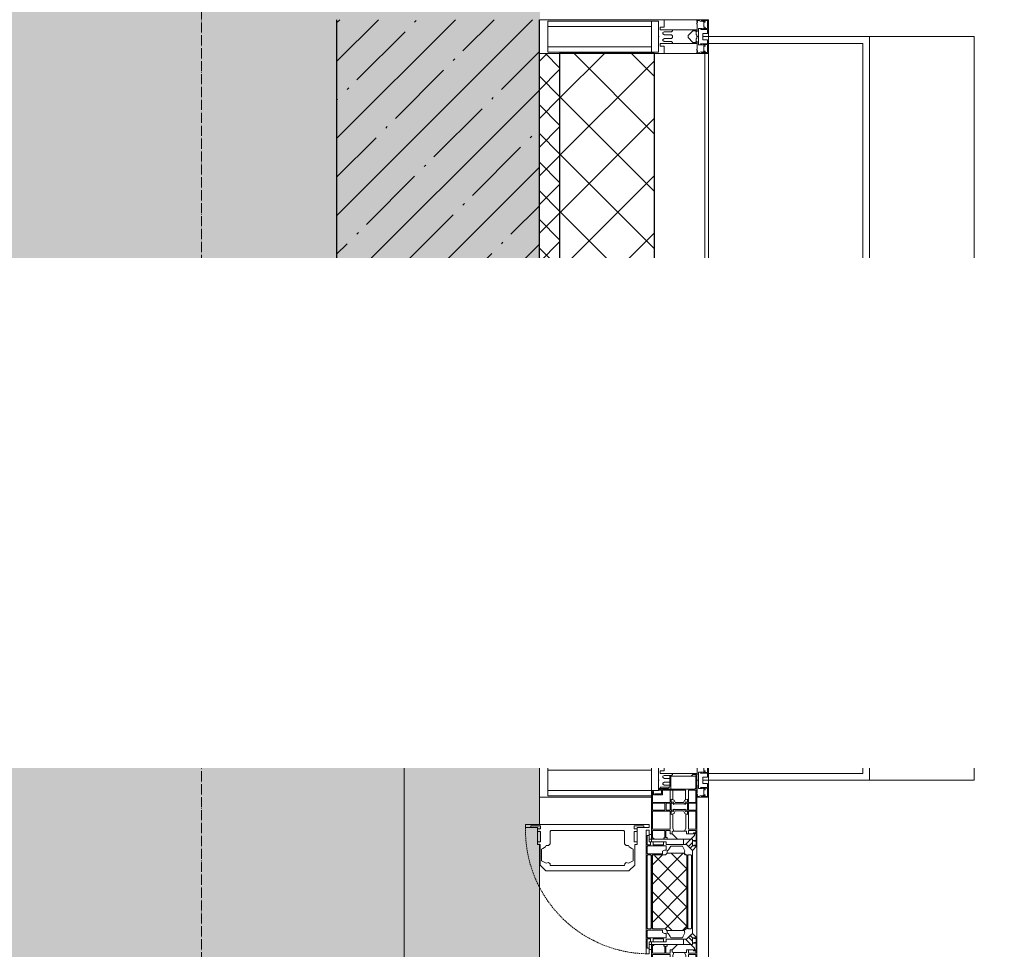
# Model space of a CAD drawing. Header units: millimetres. Extents: x -542966 to 178656, y -69521 to 267189.
# Tile 308 of 388: x -155572 to -154115, y 242861 to 244236. Entities that reach past the tile are written whole.
import ezdxf
from ezdxf import colors
from ezdxf.entities.mleader import LeaderData, LeaderLine
from ezdxf.math import Vec2, Vec3

# ---------------------------------------------------------------- set-up
doc = ezdxf.new("R2010")
doc.units = ezdxf.units.MM
for name, pattern in [('-D1-02х01', [3, 2, -1]), ('-D1d1-15x02', [19, 15, -2, 0, -2]), ('DASHDOT', [25.4, 12.7, -6.35, 0, -6.35])]:
    doc.linetypes.add(name, pattern=pattern)
for name, color, linetype, lineweight in [('_0', 7, 'Continuous', 13), ('A-COLS', 7, 'Continuous', 5), ('A-DETL-GENF', 7, 'Continuous', 5), ('A-GLAZ', 7, 'Continuous', 5), ('A-GLAZ-CURT', 8, 'Continuous', 5), ('A-GLAZ-CWMG', 8, 'Continuous', 5), ('A-WALL', 7, 'Continuous', 5), ('A-WALL-FNSH', 8, 'Continuous', 5), ('dim_razv', 93, 'DASHDOT', 9), ('I-WALL', 7, 'Continuous', 5), ('S-COLS', 7, 'Continuous', 5), ('S-GRID', 7, 'Continuous', 5)]:
    doc.layers.add(name, color=color, linetype=linetype, lineweight=lineweight)
doc.styles.add('In tre', font='isocpeur.ttf', dxfattribs={"width": 0.8, "oblique": 10})

# ---------------------------------------------------------------- blocks, each defined once
blk = doc.blocks.new('Rectangular Mullion - 50Wx250H-V1-50_AS_M_L19')
at = {"layer": 'A-DETL-GENF'}
for p, q in [((-25, 65.2), (-25, 250)), ((-25, 250), (0, 250)), ((25, 250), (0, 250)), ((25, 65.2), (25, 250)), ((-23, 237.3), (0, 237.3)), ((-23, 237.3), (-23, 73.6)), ((-14.9, 84), (-14.9, 237.3)), ((23, 237.3), (0, 237.3)), ((14.9, 84), (14.9, 237.3)), ((23, 237.3), (23, 73.6)), ((0, 84), (-23, 84)), ((-0.5, 73.6), (-23, 73.6)), ((0, 84), (23, 84)), ((0.5, 73.6), (23, 73.6)), ((-14, 65.2), (-25, 65.2)), ((-14, 71.3), (-14, 65.2)), ((-10, 71.3), (-14, 71.3)), ((-10, 53), (-10, 71.3)), ((-7, 65.2), (-5.9, 67.3)), ((-7, 65.2), (-7, 54.7)), ((-4.1, 67.3), (-5.9, 67.3)), ((-4.1, 67.3), (-2.9, 65.1)), ((-2.9, 65.1), (-2.9, 54.6)), ((4.1, 67.3), (2.9, 65.1)), ((2.9, 65.1), (2.9, 54.6)), ((4.1, 67.3), (5.9, 67.3)), ((7, 65.2), (5.9, 67.3)), ((7, 65.2), (7, 54.7)), ((10, 71.3), (14, 71.3)), ((10, 53), (10, 71.3)), ((14, 71.3), (14, 65.2)), ((14, 65.2), (25, 65.2)), ((-8.7, 53), (-10, 53)), ((-10, 53), (-10, 17)), ((-8.7, 53), (-7, 54.7)), ((-1.3, 53), (-2.9, 54.6)), ((0, 53), (-1.3, 53)), ((0, 53), (1.3, 53)), ((1.3, 53), (2.9, 54.6)), ((8.7, 53), (7, 54.7)), ((8.7, 53), (10, 53)), ((10, 53), (10, 17)), ((-8.5, 23), (-1.5, 30)), ((-1.5, 30), (0, 30)), ((1.5, 30), (0, 30)), ((8.5, 23), (1.5, 30)), ((-23.8, 14.6), (-25, 14.2)), ((-22.3, 17), (-23.8, 17)), ((-23.8, 17), (-23.8, 14.6)), ((-22.5, 10.6), (-23.8, 14.6)), ((-22.3, 17), (-22.3, 16)), ((-22.3, 16), (-21.3, 16)), ((-19, 17.6), (-21.3, 16)), ((-18.4, 16.6), (-19, 17.6)), ((-7.4, 16.6), (-18.4, 16.6)), ((-12.2, 9), (-12.2, 14.8)), ((-12.2, 14.8), (0, 14.8)), ((-10, 17), (-7.5, 17)), ((-8.5, 18.5), (-8.5, 23)), ((-7.5, 18.5), (-8.5, 18.5)), ((-7.5, 17), (-7.5, 18.5)), ((-7.4, 18), (-7.4, 16.6)), ((-2.6, 18), (-7.4, 18)), ((-2.6, 18), (-2.6, 16.8)), ((-2.6, 16.8), (0, 16.8)), ((2.6, 16.8), (0, 16.8)), ((0, 14.8), (0, 16.8)), ((0, 14.8), (0, 16.8)), ((12.2, 14.8), (0, 14.8)), ((2.6, 18), (2.6, 16.8)), ((2.6, 18), (7.4, 18)), ((7.4, 18), (7.4, 16.6)), ((7.4, 16.6), (18.4, 16.6)), ((7.5, 18.5), (8.5, 18.5)), ((7.5, 17), (7.5, 18.5)), ((10, 17), (7.5, 17)), ((8.5, 18.5), (8.5, 23)), ((12.2, 9), (12.2, 14.8)), ((18.4, 16.6), (19, 17.6)), ((19, 17.6), (21.3, 16)), ((22.3, 16), (21.3, 16)), ((22.3, 17), (22.3, 16)), ((22.3, 17), (23.8, 17)), ((22.5, 10.6), (23.8, 14.6)), ((23.8, 17), (23.8, 14.6)), ((23.8, 14.6), (25, 14.2)), ((-25, 0), (-25, 14.2)), ((-22.5, 10.6), (-23.7, 9.9)), ((-23.7, 1.3), (-23.7, 9.9)), ((-23.7, 1.3), (-11.8, 1.3)), ((-23.2, 10.2), (-22.5, 8)), ((-22.5, 8), (-22.5, 4.5)), ((-21.3, 4.5), (-22.5, 4.5)), ((-21.3, 4.5), (-21.3, 6.5)), ((-21.3, 6.5), (-14.2, 6.5)), ((-14.2, 6.5), (-14.2, 4.5)), ((-13.2, 4.5), (-14.2, 4.5)), ((-13.2, 4.5), (-12.2, 7.2)), ((-12.7, 7.6), (-11.3, 11.4)), ((-12.7, 7.6), (-11.8, 6.9)), ((-11.8, 1.3), (-11.8, 6.9)), ((-10.5, 11.2), (-11.3, 11.4)), ((-10.5, 1.5), (-10.5, 11.2)), ((-4.8, 1.5), (-10.5, 1.5)), ((0, 8), (-4.8, 8)), ((-4.8, 1.5), (-4.8, 8)), ((0, 0), (0, 8)), ((0, 8), (4.8, 8)), ((0, 0), (0, 8)), ((4.8, 1.5), (4.8, 8)), ((4.8, 1.5), (10.5, 1.5)), ((10.5, 11.2), (11.3, 11.4)), ((10.5, 1.5), (10.5, 11.2)), ((12.7, 7.6), (11.3, 11.4)), ((12.7, 7.6), (11.8, 6.9)), ((11.8, 1.3), (11.8, 6.9)), ((23.7, 1.3), (11.8, 1.3)), ((13.2, 4.5), (12.2, 7.2)), ((13.2, 4.5), (14.2, 4.5)), ((21.3, 6.5), (14.2, 6.5)), ((14.2, 6.5), (14.2, 4.5)), ((21.3, 4.5), (21.3, 6.5)), ((21.3, 4.5), (22.5, 4.5)), ((22.5, 10.6), (23.7, 9.9)), ((23.2, 10.2), (22.5, 8)), ((22.5, 8), (22.5, 4.5)), ((23.7, 1.3), (23.7, 9.9)), ((25, 0), (25, 14.2)), ((-25, 0), (0, 0)), ((25, 0), (0, 0))]:
    blk.add_line(p, q, dxfattribs=at)
for centre, start, end in [((-0.5, 73.1), 360, 90), ((0.5, 73.1), 90, 180)]:
    blk.add_arc(centre, 0.5, start, end, dxfattribs=at)
blk = doc.blocks.new('Rectangular Mullion - R_StandardFrame_50Wx250H-4753764-50_AS_M_L19')
at = {"layer": 'A-GLAZ-CWMG', "lineweight": 9}
for p, q in [((-25, -250), (-25, 0)), ((-25, 0), (25, 0)), ((25, 0), (25, -250)), ((25, -250), (-25, -250))]:
    blk.add_line(p, q, dxfattribs=at)
blk = doc.blocks.new('Rectangular Mullion - 50Wx250H-2623690-50_AS_M_L19')
at = {"layer": 'A-DETL-GENF'}
for p, q in [((-25, 84), (-25, 250)), ((-25, 250), (0, 250)), ((25, 250), (0, 250)), ((25, 65.2), (25, 250)), ((-23, 237.3), (0, 237.3)), ((-23, 237.3), (-23, 84)), ((-14.9, 84), (-14.9, 237.3)), ((23, 237.3), (0, 237.3)), ((14.9, 84), (14.9, 237.3)), ((23, 237.3), (23, 73.6)), ((0, 84), (-15, 84)), ((-0.5, 73.6), (-15, 73.6)), ((0, 84), (23, 84)), ((0.5, 73.6), (23, 73.6)), ((-10, 71.3), (-12, 71.3)), ((-10, 57.4), (-10, 71.3)), ((-7, 65.2), (-5.9, 67.3)), ((-7, 65.2), (-7, 57)), ((-4.1, 67.3), (-5.9, 67.3)), ((-4.1, 67.3), (-2.9, 65.1)), ((-2.9, 65.1), (-2.9, 57)), ((4.1, 67.3), (2.9, 65.1)), ((2.9, 65.1), (2.9, 57)), ((4.1, 67.3), (5.9, 67.3)), ((7, 65.2), (5.9, 67.3)), ((7, 65.2), (7, 54.7)), ((10, 71.3), (14, 71.3)), ((10, 53), (10, 71.3)), ((14, 71.3), (14, 65.2)), ((14, 65.2), (25, 65.2)), ((8.7, 53), (7, 54.7)), ((8.7, 53), (10, 53)), ((10, 53), (10, 17)), ((-23.8, 14.6), (-25, 14.2)), ((-23.8, 17), (-23.8, 14.6)), ((-22.5, 10.6), (-23.8, 14.6)), ((-22.3, 17), (-22.3, 16)), ((-22.3, 16), (-21.3, 16)), ((-19.9, 17), (-21.3, 16)), ((-7.4, 16.6), (-18.4, 16.6)), ((-12.2, 9), (-12.2, 14.8)), ((-12.2, 14.8), (0, 14.8)), ((-2.6, 16.8), (0, 16.8)), ((2.6, 16.8), (0, 16.8)), ((0, 14.8), (0, 16.8)), ((0, 14.8), (0, 16.8)), ((12.2, 14.8), (0, 14.8)), ((8.5, 23), (6, 25.5)), ((6, 18), (7.4, 18)), ((7.4, 18), (7.4, 16.6)), ((7.4, 16.6), (18.4, 16.6)), ((7.5, 18.5), (8.5, 18.5)), ((7.5, 17), (7.5, 18.5)), ((10, 17), (7.5, 17)), ((8.5, 18.5), (8.5, 23)), ((12.2, 9), (12.2, 14.8)), ((18.4, 16.6), (19, 17.6)), ((19, 17.6), (21.3, 16)), ((22.3, 16), (21.3, 16)), ((22.3, 17), (22.3, 16)), ((22.3, 17), (23.8, 17)), ((22.5, 10.6), (23.8, 14.6)), ((23.8, 17), (23.8, 14.6)), ((23.8, 14.6), (25, 14.2)), ((-25, 0), (-25, 14.2)), ((-22.5, 10.6), (-23.7, 9.9)), ((-23.7, 1.3), (-23.7, 9.9)), ((-23.7, 1.3), (-11.8, 1.3)), ((-23.2, 10.2), (-22.5, 8)), ((-22.5, 8), (-22.5, 4.5)), ((-21.3, 4.5), (-22.5, 4.5)), ((-21.3, 4.5), (-21.3, 6.5)), ((-21.3, 6.5), (-14.2, 6.5)), ((-14.2, 6.5), (-14.2, 4.5)), ((-13.2, 4.5), (-14.2, 4.5)), ((-13.2, 4.5), (-12.2, 7.2)), ((-12.7, 7.6), (-11.3, 11.4)), ((-12.7, 7.6), (-11.8, 6.9)), ((-11.8, 1.3), (-11.8, 6.9)), ((-10.5, 11.2), (-11.3, 11.4)), ((-10.5, 1.5), (-10.5, 11.2)), ((-4.8, 1.5), (-10.5, 1.5)), ((0, 8), (-4.8, 8)), ((-4.8, 1.5), (-4.8, 8)), ((0, 0), (0, 8)), ((0, 8), (4.8, 8)), ((0, 0), (0, 8)), ((4.8, 1.5), (4.8, 8)), ((4.8, 1.5), (10.5, 1.5)), ((10.5, 11.2), (11.3, 11.4)), ((10.5, 1.5), (10.5, 11.2)), ((12.7, 7.6), (11.3, 11.4)), ((12.7, 7.6), (11.8, 6.9)), ((11.8, 1.3), (11.8, 6.9)), ((23.7, 1.3), (11.8, 1.3)), ((13.2, 4.5), (12.2, 7.2)), ((13.2, 4.5), (14.2, 4.5)), ((21.3, 6.5), (14.2, 6.5)), ((14.2, 6.5), (14.2, 4.5)), ((21.3, 4.5), (21.3, 6.5)), ((21.3, 4.5), (22.5, 4.5)), ((22.5, 10.6), (23.7, 9.9)), ((23.2, 10.2), (22.5, 8)), ((22.5, 8), (22.5, 4.5)), ((23.7, 1.3), (23.7, 9.9)), ((25, 0), (25, 14.2)), ((-25, 0), (0, 0)), ((25, 0), (0, 0))]:
    blk.add_line(p, q, dxfattribs=at)
for centre, start, end in [((-0.5, 73.1), 360, 90), ((0.5, 73.1), 90, 180)]:
    blk.add_arc(centre, 0.5, start, end, dxfattribs=at)
blk = doc.blocks.new('Rectangular Mullion - R_StandardFrame_50Wx250H-4753154-50_AS_M_L19')
at = {"layer": 'A-GLAZ-CWMG', "lineweight": 9}
for p, q in [((-25, -17), (-25, 0)), ((-25, 0), (25, 0)), ((25, 0), (25, -250)), ((-25, -250), (-25, -84)), ((25, -250), (-25, -250))]:
    blk.add_line(p, q, dxfattribs=at)
blk = doc.blocks.new('A_PAN_Створка - 383мм-V6-50_AS_M_L19')
at = {"layer": 'A-GLAZ-CURT'}
h = blk.add_hatch(dxfattribs=at)
h.set_pattern_fill('FP_11', color=256, style=0, pattern_type=2)
h.set_pattern_definition([(315, (-17560, 37700), (14.142136, 14.142136), []), (45, (-17560, 37700), (-14.142136, 14.142136), [])])
h.paths.add_polyline_path([(-57.2, 60.8), (-57.2, 36.4), (-54.9, 34.1), (-54.5, 31.8), (54.5, 31.8), (54.9, 34.1), (57.2, 36.4), (57.2, 60.8), (54.6, 63.4), (53.6, 82.7), (-54.6, 81.8), (-54.6, 63.4)])
at = {"layer": 'A-DETL-GENF', "color": 9, "true_color": 0xc8c8c8}
for p, q in [((95.1, 270.5), (95.1, 252.9)), ((99.6, 270.5), (95.1, 270.5)), ((97.9, 262.4), (95.1, 262.4)), ((97.9, 262.4), (97.9, 248.4)), ((99.6, 270.5), (99.6, 87.5)), ((39.7, 249), (31.1, 240.4)), ((70.1, 249), (39.7, 249)), ((70.1, 252.9), (70.1, 249)), ((95.1, 252.9), (70.1, 252.9)), ((74.1, 248.4), (74.1, 252.9)), ((89.1, 248.4), (74.1, 248.4)), ((89.1, 252.9), (89.1, 248.4)), ((93.1, 248.4), (93.1, 252.9)), ((97.9, 248.4), (93.1, 248.4)), ((31.1, 117.6), (31.1, 240.4)), ((41.4, 234.2), (39.1, 233.8)), ((39.1, 179), (39.1, 233.8)), ((41.4, 234.2), (43.5, 236.3)), ((45, 244.7), (42.3, 239.8)), ((42.3, 239.8), (43.5, 236.3)), ((45.9, 246.8), (45, 244.7)), ((63.3, 246.8), (45.9, 246.8)), ((64.1, 245), (63.3, 246.8)), ((64.1, 245), (66.7, 241)), ((66.7, 241), (68.6, 239.7)), ((68.6, 239.7), (68.6, 236.4)), ((68.6, 236.4), (71.1, 233.9)), ((71.1, 233.9), (89.5, 233.9)), ((89.5, 233.9), (90.6, 232.8)), ((90.6, 125.2), (90.6, 232.8)), ((39.1, 179), (39.1, 124.2)), ((39.7, 109), (31.1, 117.6)), ((41.4, 123.8), (39.1, 124.2)), ((41.4, 123.8), (43.5, 121.7)), ((42.3, 118.2), (43.5, 121.7)), ((45, 113.3), (42.3, 118.2)), ((64.1, 113), (66.7, 117)), ((66.7, 117), (68.6, 118.3)), ((68.6, 121.6), (71.1, 124.1)), ((68.6, 118.3), (68.6, 121.6)), ((71.1, 124.1), (89.5, 124.1)), ((89.5, 124.1), (90.6, 125.2)), ((70.1, 109), (39.7, 109)), ((45.9, 111.2), (45, 113.3)), ((63.3, 111.2), (45.9, 111.2)), ((64.1, 113), (63.3, 111.2)), ((70.1, 105.1), (70.1, 109)), ((95.1, 105.1), (70.1, 105.1)), ((74.1, 109.6), (74.1, 105.1)), ((89.1, 109.6), (74.1, 109.6)), ((89.1, 105.1), (89.1, 109.6)), ((93.1, 109.6), (93.1, 105.1)), ((97.9, 109.6), (93.1, 109.6)), ((95.1, 87.5), (95.1, 105.1)), ((97.9, 95.6), (97.9, 109.6)), ((97.9, 95.6), (95.1, 95.6)), ((99.6, 87.5), (95.1, 87.5))]:
    blk.add_line(p, q, dxfattribs=at)
at = {"layer": 'A-DETL-GENF'}
for p, q in [((-91.5, 92), (-91.5, 87.5)), ((-91.5, 92), (91.5, 92)), ((-91.5, 87.5), (-73.9, 87.5)), ((-83.4, 90.3), (-69.4, 90.3)), ((-83.4, 90.3), (-83.4, 87.5)), ((-73.9, 87.5), (-73.9, 62.5)), ((-69.4, 90.3), (-69.4, 85.5)), ((-67.9, 89.3), (-66.9, 90.3)), ((-67.9, 62.5), (-67.9, 89.3)), ((-66.9, 90.3), (-57.4, 90.3)), ((-57.4, 90.3), (-56.4, 89.4)), ((-56.4, 89.4), (-56.4, 67.7)), ((-53.9, 90.3), (-54.9, 89.3)), ((-54.9, 89.3), (-54.9, 85.6)), ((53.9, 90.3), (-53.9, 90.3)), ((53.9, 90.3), (54.9, 89.3)), ((54.9, 89.3), (54.9, 85.6)), ((57.4, 90.3), (56.4, 89.4)), ((56.4, 89.4), (56.4, 67.7)), ((66.9, 90.3), (57.4, 90.3)), ((67.9, 89.3), (66.9, 90.3)), ((67.9, 62.5), (67.9, 89.3)), ((69.4, 90.3), (69.4, 85.5)), ((83.4, 90.3), (69.4, 90.3)), ((91.5, 87.5), (73.9, 87.5)), ((73.9, 87.5), (73.9, 62.5)), ((83.4, 90.3), (83.4, 87.5)), ((91.5, 92), (91.5, 87.5)), ((-69.4, 85.5), (-73.9, 85.5)), ((-73.9, 81.5), (-69.4, 81.5)), ((-69.4, 81.5), (-69.4, 66.5)), ((-54.9, 85.6), (-53.9, 84.6)), ((-54.9, 81.9), (-53.8, 83)), ((-54.9, 63.5), (-54.9, 81.9)), ((-53.6, 82.7), (-54.6, 81.8)), ((-54.6, 81.8), (-54.6, 63.4)), ((-53.9, 84.6), (53.9, 84.6)), ((53.8, 83), (-53.8, 83)), ((53.6, 82.7), (-53.6, 82.7)), ((54.6, 81.8), (53.6, 82.7)), ((54.9, 81.9), (53.8, 83)), ((54.9, 85.6), (53.9, 84.6)), ((54.6, 63.4), (54.6, 81.8)), ((54.9, 63.5), (54.9, 81.9)), ((69.4, 85.5), (73.9, 85.5)), ((69.4, 81.5), (69.4, 66.5)), ((73.9, 81.5), (69.4, 81.5)), ((-69.4, 66.5), (-73.9, 66.5)), ((-73.9, 62.5), (-70, 62.5)), ((-70, 62.5), (-70, 32.1)), ((-61.7, 62.5), (-67.9, 62.5)), ((-66, 56.5), (-62, 59.1)), ((-62, 59.1), (-60.7, 61)), ((-60.1, 67.7), (-61.7, 64.9)), ((-61.7, 64.9), (-61.7, 62.5)), ((-60.7, 61), (-57.4, 61)), ((-56.4, 67.7), (-60.1, 67.7)), ((-57.4, 61), (-54.9, 63.5)), ((-54.6, 63.4), (-57.2, 60.8)), ((-57.2, 60.8), (-57.2, 36.4)), ((57.2, 60.8), (54.6, 63.4)), ((57.4, 61), (54.9, 63.5)), ((56.4, 67.7), (60.1, 67.7)), ((57.2, 36.4), (57.2, 60.8)), ((60.7, 61), (57.4, 61)), ((60.1, 67.7), (61.7, 64.9)), ((62, 59.1), (60.7, 61)), ((61.7, 64.9), (61.7, 62.5)), ((61.7, 62.5), (67.9, 62.5)), ((66, 56.5), (62, 59.1)), ((69.4, 66.5), (73.9, 66.5)), ((70, 62.5), (70, 32.1)), ((73.9, 62.5), (70, 62.5)), ((-66, 56.5), (-67.8, 55.7)), ((-67.8, 55.7), (-67.8, 38.3)), ((66, 56.5), (67.8, 55.7)), ((67.8, 55.7), (67.8, 38.3)), ((-70, 32.1), (-61.4, 23.5)), ((-67.8, 38.3), (-65.7, 37.4)), ((-65.7, 37.4), (-60.8, 34.7)), ((-60.8, 34.7), (-57.3, 35.9)), ((-55.2, 33.8), (-57.3, 35.9)), ((-57.2, 36.4), (-54.9, 34.1)), ((-55.2, 33.8), (-54.8, 31.5)), ((-54.9, 34.1), (-54.5, 31.8)), ((-53.9, 30.5), (-54.9, 29.5)), ((-54.9, 29.5), (-54.9, 25.8)), ((0, 31.5), (-54.8, 31.5)), ((-54.5, 31.8), (54.5, 31.8)), ((53.9, 30.5), (-53.9, 30.5)), ((0, 31.5), (54.8, 31.5)), ((53.9, 30.5), (54.9, 29.5)), ((54.5, 31.8), (54.9, 34.1)), ((55.2, 33.8), (54.8, 31.5)), ((54.9, 34.1), (57.2, 36.4)), ((54.9, 29.5), (54.9, 25.8)), ((55.2, 33.8), (57.3, 35.9)), ((60.8, 34.7), (57.3, 35.9)), ((65.7, 37.4), (60.8, 34.7)), ((70, 32.1), (61.4, 23.5)), ((67.8, 38.3), (65.7, 37.4)), ((61.4, 23.5), (-61.4, 23.5)), ((-54.9, 25.8), (-53.9, 24.8)), ((-53.9, 24.8), (53.9, 24.8)), ((54.9, 25.8), (53.9, 24.8))]:
    blk.add_line(p, q, dxfattribs=at)
at = {"layer": 'A-GLAZ'}
for p, q in [((-91.5, 92), (91.5, 92)), ((-91.5, 87.5), (-91.5, 92)), ((-73.9, 87.5), (-91.5, 87.5)), ((-85, 84), (-85, 87.5)), ((-85, 87.5), (-78, 87.5)), ((-78, 87.5), (-78, 84)), ((-73.9, 62.5), (-73.9, 87.5)), ((73.9, 87.5), (73.9, 62.5)), ((91.5, 87.5), (73.9, 87.5)), ((78, 87.5), (78, 84)), ((85, 87.5), (78, 87.5)), ((85, 84), (85, 87.5)), ((91.5, 92), (91.5, 87.5)), ((-153, 73.5), (-150, 73.5)), ((-153, 60), (-153, 73.5)), ((-152, 20), (-152, 73.5)), ((-150.5, 69.5), (-150.5, 73.5)), ((-150, 84), (-78, 84)), ((-150, 73.5), (-150, 84)), ((-148.5, 82.5), (-132.4, 82.5)), ((-148.5, 81), (-148.5, 82.5)), ((-143.5, 81), (-148.5, 81)), ((-145, 69.5), (-145, 79.5)), ((-143.5, 68), (-143.5, 81)), ((-132.4, 56.6), (-132.4, 82.5)), ((-131, 82.5), (-120.8, 82.5)), ((-131, 82.5), (-131, 64.6)), ((-120.8, 82.5), (-120.8, 64.6)), ((-119.3, 82.5), (-92.5, 82.5)), ((-119.3, 56.6), (-119.3, 82.5)), ((-92.5, 56.6), (-92.5, 82.5)), ((-90.8, 82.5), (-79.5, 82.5)), ((-90.8, 64.6), (-90.8, 82.5)), ((-78, 84), (-85, 84)), ((-79.5, 82.5), (-79.5, 80.6)), ((-79.5, 80.6), (-78, 80.6)), ((-78, 84), (-73.9, 84)), ((-78, 84), (-78, 23.5)), ((73.9, 84), (78, 84)), ((78, 84), (85, 84)), ((78, 84), (150, 84)), ((78, 23.5), (78, 84)), ((79.5, 80.6), (78, 80.6)), ((90.8, 82.5), (79.5, 82.5)), ((79.5, 82.5), (79.5, 80.6)), ((90.8, 64.6), (90.8, 82.5)), ((119.3, 82.5), (92.5, 82.5)), ((92.5, 56.6), (92.5, 82.5)), ((119.3, 56.6), (119.3, 82.5)), ((120.8, 82.5), (120.8, 64.6)), ((131, 82.5), (120.8, 82.5)), ((131, 82.5), (131, 64.6)), ((132.4, 56.6), (132.4, 82.5)), ((148.5, 82.5), (132.4, 82.5)), ((143.5, 81), (148.5, 81)), ((143.5, 68), (143.5, 81)), ((145, 69.5), (145, 79.5)), ((148.5, 81), (148.5, 82.5)), ((150, 84), (150, 73.5)), ((150, 73.5), (153, 73.5)), ((150.5, 69.5), (150.5, 73.5)), ((152, 20), (152, 73.5)), ((153, 73.5), (153, 60)), ((-145, 69.5), (-150.5, 69.5)), ((-150.5, 33.6), (-150.5, 68)), ((-150.5, 68), (-143.5, 68)), ((-131, 64.6), (-120.8, 64.6)), ((-131, 56.5), (-131, 62.6)), ((-120.8, 62.6), (-131, 62.6)), ((-120.8, 56.5), (-120.8, 62.6)), ((-80.1, 64.6), (-90.8, 64.6)), ((-90.8, 62.7), (-90.8, 56.6)), ((-80.4, 62.7), (-90.8, 62.7)), ((-80.4, 61.1), (-80.4, 62.7)), ((-78, 61.1), (-80.4, 61.1)), ((-80.1, 66.1), (-80.1, 64.6)), ((-78, 66.1), (-80.1, 66.1)), ((-78, 66.1), (-78, 61.1)), ((-70, 62.5), (-73.9, 62.5)), ((-70, 32.1), (-70, 62.5)), ((70, 62.5), (70, 32.1)), ((73.9, 62.5), (70, 62.5)), ((78, 66.1), (78, 61.1)), ((78, 66.1), (80.1, 66.1)), ((78, 61.1), (80.4, 61.1)), ((80.1, 66.1), (80.1, 64.6)), ((80.1, 64.6), (90.8, 64.6)), ((80.4, 62.7), (90.8, 62.7)), ((80.4, 61.1), (80.4, 62.7)), ((90.8, 62.7), (90.8, 56.6)), ((131, 64.6), (120.8, 64.6)), ((120.8, 56.5), (120.8, 62.6)), ((120.8, 62.6), (131, 62.6)), ((131, 56.5), (131, 62.6)), ((150.5, 68), (143.5, 68)), ((145, 69.5), (150.5, 69.5)), ((150.5, 33.6), (150.5, 68)), ((-171, 57), (-156, 57)), ((-171, 17), (-171, 57)), ((-171, 55.5), (-152, 55.5)), ((-150.5, 56.6), (-132.4, 56.6)), ((-136.4, 52.4), (-150.5, 52.4)), ((-137.2, 54.8), (-135.8, 50.8)), ((-132.5, 54.8), (-137.2, 54.8)), ((-132.1, 49), (-135.8, 50.8)), ((-132.5, 53.8), (-133.4, 52)), ((-133.4, 52), (-130.1, 50.4)), ((-132.5, 53.8), (-132.5, 54.8)), ((-132.1, 49), (-132.1, 36.8)), ((-131, 56.5), (-120.8, 56.5)), ((-131, 55.1), (-131, 52.7)), ((-120.8, 55.1), (-131, 55.1)), ((-129.4, 51.1), (-131, 52.7)), ((-130.1, 50.4), (-129.4, 51.1)), ((-130.1, 35.3), (-130.1, 50.4)), ((-122.4, 51.1), (-120.8, 52.7)), ((-121.7, 50.4), (-122.4, 51.1)), ((-118.4, 52), (-121.7, 50.4)), ((-121.7, 35.3), (-121.7, 50.4)), ((-120.8, 55.1), (-120.8, 52.7)), ((-119.7, 49), (-115.9, 50.8)), ((-119.7, 49), (-119.7, 36.8)), ((-92.5, 56.6), (-119.3, 56.6)), ((-119.3, 54.8), (-114.6, 54.8)), ((-119.3, 53.8), (-119.3, 54.8)), ((-119.3, 53.8), (-118.4, 52)), ((-114.6, 54.8), (-115.9, 50.8)), ((-94.1, 52.5), (-115.3, 52.5)), ((-89.9, 50.9), (-94.1, 52.5)), ((-90.8, 56.6), (-85.9, 56.6)), ((-89.9, 52.2), (-88.6, 53.5)), ((-89.9, 52.2), (-89.9, 50.9)), ((-89.9, 35.1), (-89.9, 50.9)), ((-85.9, 53.5), (-88.6, 53.5)), ((-85.9, 56.6), (-85.9, 53.5)), ((-85.9, 53.5), (-78, 45.6)), ((-78, 45.6), (-78, 36.8)), ((85.9, 53.5), (78, 45.6)), ((78, 45.6), (78, 36.8)), ((85.9, 56.6), (85.9, 53.5)), ((90.8, 56.6), (85.9, 56.6)), ((85.9, 53.5), (88.6, 53.5)), ((89.9, 52.2), (88.6, 53.5)), ((89.9, 50.9), (94.1, 52.5)), ((89.9, 52.2), (89.9, 50.9)), ((89.9, 35.1), (89.9, 50.9)), ((92.5, 56.6), (119.3, 56.6)), ((94.1, 52.5), (115.3, 52.5)), ((114.6, 54.8), (115.9, 50.8)), ((119.3, 54.8), (114.6, 54.8)), ((119.7, 49), (115.9, 50.8)), ((119.3, 53.8), (118.4, 52)), ((118.4, 52), (121.7, 50.4)), ((119.3, 53.8), (119.3, 54.8)), ((119.7, 49), (119.7, 36.8)), ((131, 56.5), (120.8, 56.5)), ((120.8, 55.1), (120.8, 52.7)), ((120.8, 55.1), (131, 55.1)), ((122.4, 51.1), (120.8, 52.7)), ((121.7, 50.4), (122.4, 51.1)), ((121.7, 35.3), (121.7, 50.4)), ((129.4, 51.1), (131, 52.7)), ((130.1, 50.4), (129.4, 51.1)), ((133.4, 52), (130.1, 50.4)), ((130.1, 35.3), (130.1, 50.4)), ((131, 55.1), (131, 52.7)), ((132.1, 49), (135.8, 50.8)), ((132.1, 49), (132.1, 36.8)), ((150.5, 56.6), (132.4, 56.6)), ((132.5, 54.8), (137.2, 54.8)), ((132.5, 53.8), (132.5, 54.8)), ((132.5, 53.8), (133.4, 52)), ((137.2, 54.8), (135.8, 50.8)), ((136.4, 52.4), (150.5, 52.4)), ((171, 55.5), (152, 55.5)), ((156, 57), (171, 57)), ((171, 57), (171, 17)), ((-136.3, 33.6), (-150.5, 33.6)), ((-150.5, 29.4), (-132.4, 29.4)), ((-150.5, 17), (-150.5, 29.4)), ((-137.2, 31), (-135.8, 35)), ((-132.5, 31), (-137.2, 31)), ((-132.1, 36.8), (-135.8, 35)), ((-133.4, 33.7), (-130.1, 35.3)), ((-132.5, 31.9), (-133.4, 33.7)), ((-132.5, 31.9), (-132.5, 31)), ((-132.4, 29.4), (-132.4, 18.6)), ((-129.4, 34.6), (-131, 33)), ((-131, 30.9), (-131, 33)), ((-120.8, 30.9), (-131, 30.9)), ((-131, 29.5), (-120.8, 29.5)), ((-131, 18.2), (-131, 29.5)), ((-130.1, 35.3), (-129.4, 34.6)), ((-121.7, 35.3), (-122.4, 34.6)), ((-122.4, 34.6), (-120.8, 33)), ((-118.4, 33.7), (-121.7, 35.3)), ((-120.8, 30.9), (-120.8, 33)), ((-120.8, 18.2), (-120.8, 29.5)), ((-119.7, 36.8), (-115.9, 35)), ((-119.3, 31.9), (-118.4, 33.7)), ((-119.3, 31.9), (-119.3, 31)), ((-119.3, 31), (-114.6, 31)), ((-92.5, 29.4), (-119.3, 29.4)), ((-119.3, 29.4), (-119.3, 18.6)), ((-114.6, 31), (-115.9, 35)), ((-94.1, 33.5), (-115.4, 33.5)), ((-89.9, 35.1), (-94.1, 33.5)), ((-92.5, 18.6), (-92.5, 29.4)), ((-90.8, 18.5), (-90.8, 29.4)), ((-90.8, 29.4), (-85.9, 29.4)), ((-89.9, 32.5), (-89.9, 35.1)), ((-85.9, 32.5), (-89.9, 32.5)), ((-85.9, 29.4), (-85.9, 32.5)), ((-85.9, 21.9), (-85.9, 29.4)), ((-70, 33.8), (-83.4, 20.4)), ((-78, 36.8), (-70, 36.8)), ((-67.2, 29.3), (-73, 23.5)), ((-70, 36.8), (-70, 33.8)), ((-61.4, 23.5), (-70, 32.1)), ((-64.6, 26.8), (-67.2, 29.3)), ((70, 32.1), (61.4, 23.5)), ((64.6, 26.8), (67.2, 29.3)), ((67.2, 29.3), (73, 23.5)), ((70, 36.8), (70, 33.8)), ((78, 36.8), (70, 36.8)), ((70, 33.8), (83.4, 20.4)), ((85.9, 32.5), (89.9, 32.5)), ((85.9, 29.4), (85.9, 32.5)), ((85.9, 21.9), (85.9, 29.4)), ((90.8, 29.4), (85.9, 29.4)), ((89.9, 35.1), (94.1, 33.5)), ((89.9, 32.5), (89.9, 35.1)), ((90.8, 18.5), (90.8, 29.4)), ((92.5, 18.6), (92.5, 29.4)), ((92.5, 29.4), (119.3, 29.4)), ((94.1, 33.5), (115.4, 33.5)), ((114.6, 31), (115.9, 35)), ((119.3, 31), (114.6, 31)), ((119.7, 36.8), (115.9, 35)), ((118.4, 33.7), (121.7, 35.3)), ((119.3, 31.9), (118.4, 33.7)), ((119.3, 31.9), (119.3, 31)), ((119.3, 29.4), (119.3, 18.6)), ((122.4, 34.6), (120.8, 33)), ((120.8, 30.9), (120.8, 33)), ((120.8, 30.9), (131, 30.9)), ((120.8, 18.2), (120.8, 29.5)), ((131, 29.5), (120.8, 29.5)), ((121.7, 35.3), (122.4, 34.6)), ((130.1, 35.3), (129.4, 34.6)), ((129.4, 34.6), (131, 33)), ((133.4, 33.7), (130.1, 35.3)), ((131, 30.9), (131, 33)), ((131, 18.2), (131, 29.5)), ((132.1, 36.8), (135.8, 35)), ((150.5, 29.4), (132.4, 29.4)), ((132.4, 29.4), (132.4, 18.6)), ((132.5, 31.9), (133.4, 33.7)), ((132.5, 31.9), (132.5, 31)), ((132.5, 31), (137.2, 31)), ((137.2, 31), (135.8, 35)), ((136.3, 33.6), (150.5, 33.6)), ((150.5, 17), (150.5, 29.4)), ((-171, 18.5), (-153.5, 18.5)), ((-67.9, 17), (-171, 17)), ((-153.5, 18.5), (-152, 20)), ((-132.4, 18.6), (-150.5, 18.6)), ((-120.8, 18.2), (-131, 18.2)), ((-119.3, 18.6), (-92.5, 18.6)), ((-87.3, 18.5), (-90.8, 18.5)), ((-87.3, 21.9), (-85.9, 21.9)), ((-87.3, 20.4), (-87.3, 21.9)), ((-87.3, 20.4), (-87.3, 18.5)), ((-84.8, 20.4), (-87.3, 20.4)), ((-85.9, 18.2), (-85.9, 20.4)), ((-75.9, 18.2), (-85.9, 18.2)), ((-83.4, 20.4), (-84.8, 20.4)), ((-78, 23.5), (-67.9, 23.5)), ((-75.9, 23.5), (-73, 23.5)), ((-75.9, 21.5), (-75.9, 23.5)), ((-75.9, 21.5), (-75.9, 18.2)), ((-74.9, 21.5), (-75.9, 21.5)), ((-74.9, 17.9), (-74.9, 21.5)), ((-68.9, 17.9), (-74.9, 17.9)), ((-68.9, 21.5), (-68.9, 17.9)), ((-67.9, 21.5), (-68.9, 21.5)), ((-67.9, 23.5), (-64.6, 26.8)), ((-67.9, 23.5), (-64.6, 26.8)), ((-67.9, 21.5), (-67.9, 23.5)), ((-67.9, 17), (-67.9, 23.5)), ((-61.4, 23.5), (-67.9, 17)), ((67.9, 17), (-67.9, 17)), ((-67.9, 17), (67.9, 17)), ((-64.6, 26.8), (-61.4, 23.5)), ((61.4, 23.5), (-61.4, 23.5)), ((61.4, 23.5), (64.6, 26.8)), ((67.9, 17), (61.4, 23.5)), ((67.9, 23.5), (64.6, 26.8)), ((64.6, 26.8), (67.9, 23.5)), ((67.9, 21.5), (67.9, 23.5)), ((67.9, 23.5), (67.9, 17)), ((67.9, 23.5), (78, 23.5)), ((67.9, 21.5), (68.9, 21.5)), ((171, 17), (67.9, 17)), ((68.9, 21.5), (68.9, 17.9)), ((68.9, 17.9), (74.9, 17.9)), ((75.9, 23.5), (73, 23.5)), ((74.9, 21.5), (75.9, 21.5)), ((74.9, 17.9), (74.9, 21.5)), ((75.9, 21.5), (75.9, 23.5)), ((75.9, 21.5), (75.9, 18.2)), ((75.9, 18.2), (85.9, 18.2)), ((83.4, 20.4), (84.8, 20.4)), ((84.8, 20.4), (87.3, 20.4)), ((87.3, 21.9), (85.9, 21.9)), ((85.9, 18.2), (85.9, 20.4)), ((87.3, 20.4), (87.3, 21.9)), ((87.3, 20.4), (87.3, 18.5)), ((87.3, 18.5), (90.8, 18.5)), ((119.3, 18.6), (92.5, 18.6)), ((120.8, 18.2), (131, 18.2)), ((132.4, 18.6), (150.5, 18.6)), ((153.5, 18.5), (152, 20)), ((171, 18.5), (153.5, 18.5))]:
    blk.add_line(p, q, dxfattribs=at)
at = {"layer": 'A-GLAZ', "linetype": '-D1-02х01'}
blk.add_arc((91.4, 87.5), 183, 88.8555, 178.5909, dxfattribs=at)
at = {"layer": 'A-GLAZ'}
for centre, start, end in [((-156, 60), 270, 360), ((156, 60), 180, 270)]:
    blk.add_arc(centre, 3, start, end, dxfattribs=at)
blk = doc.blocks.new('Rectangular Mullion - R_StandardFrame_50Wx250H-3337876-50_AS_M_L19')
at = {"layer": 'A-GLAZ-CWMG'}
for p, q in [((37450, 20709.6), (37450, 20750)), ((37700, 20470), (37700, 20750)), ((37450, 20470), (37450, 20680.1))]:
    blk.add_line(p, q, dxfattribs=at)
blk = doc.blocks.new('RST_AR_KMN_R22_B3_FCD_rvt-1-50_AS_M_L19')
at = {"layer": 'A-WALL'}
h = blk.add_hatch(dxfattribs=at)
h.set_pattern_fill('FP_6', color=256, style=0, pattern_type=2)
h.set_pattern_definition([(45, (0, 0), (-21.213203, 21.213203), []), (135, (0, 0), (-21.213203, -21.213203), [])])
h.paths.add_polyline_path([(37480, 17750), (37480, 18800), (37450, 18800), (37450, 17750), (37473.4, 17750)])
h = blk.add_hatch(dxfattribs=at)
h.set_pattern_fill('FP_7', color=256, style=0, pattern_type=2)
h.set_pattern_definition([(45, (0, 0), (-42.42641, 42.42641), []), (135, (0, 0), (-42.42641, -42.42641), [])])
h.paths.add_polyline_path([(37480, 17750), (37620, 17750), (37620, 18800), (37480, 18800), (37480, 17884.1)])
at = {"layer": 'A-COLS', "lineweight": 18}
for p, q in [((37938.5, 18825), (37700, 18825)), ((37700, 18825), (37700, 18815)), ((37938.5, 17725), (37938.5, 18825)), ((37700, 18815), (37928.5, 18815)), ((37928.5, 18815), (37928.5, 17735)), ((37928.5, 17735), (37700, 17735)), ((37700, 17735), (37700, 17725)), ((37700, 17725), (37938.5, 17725))]:
    blk.add_line(p, q, dxfattribs=at)
at = {"layer": 'A-COLS'}
for p, q in [((37938.5, 18825), (38093.3, 18825)), ((38093.3, 17725), (38093.3, 18825)), ((38093.3, 17725), (37938.5, 17725))]:
    blk.add_line(p, q, dxfattribs=at)
at = {"layer": 'A-WALL'}
for p, q in [((37480, 18800), (37450, 18800)), ((37450, 18800), (37450, 17750)), ((37695, 18800), (37620, 18800)), ((37695, 18800), (37695, 17750)), ((37450, 17750), (37480, 17750)), ((37620, 17750), (37695, 17750))]:
    blk.add_line(p, q, dxfattribs=at)
at = {"layer": 'A-WALL', "lineweight": 25}
for p, q in [((37620, 18800), (37480, 18800)), ((37480, 18800), (37480, 17750)), ((37620, 18800), (37620, 17750)), ((37480, 17750), (37620, 17750))]:
    blk.add_line(p, q, dxfattribs=at)
at = {"layer": 'A-WALL-FNSH'}
for p, q in [((37700, 18800), (37695, 18800)), ((37700, 17750), (37700, 18800)), ((37695, 17750), (37700, 17750))]:
    blk.add_line(p, q, dxfattribs=at)
at = {"layer": 'A-GLAZ-CURT', "lineweight": 5, "rotation": 89.99999999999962}
blk.add_blockref('A_PAN_Створка - 383мм-V6-50_AS_M_L19', (37700, 17560), dxfattribs=at)
at = {"layer": 'A-GLAZ-CWMG', "lineweight": 5, "rotation": 89.99999999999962}
for name, p in [('Rectangular Mullion - 50Wx250H-V1-50_AS_M_L19', (37700, 18825)), ('Rectangular Mullion - 50Wx250H-2623690-50_AS_M_L19', (37700, 17725))]:
    blk.add_blockref(name, p, dxfattribs=at)
at = {"layer": 'A-GLAZ-CWMG', "lineweight": 5, "extrusion": (0, 0, -1), "rotation": 90.00000000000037}
for name, p in [('Rectangular Mullion - R_StandardFrame_50Wx250H-4753764-50_AS_M_L19', (-37700, 18825)), ('Rectangular Mullion - R_StandardFrame_50Wx250H-4753154-50_AS_M_L19', (-37700, 17725))]:
    blk.add_blockref(name, p, dxfattribs=at)
at = {"layer": 'A-GLAZ-CWMG', "lineweight": 5}
blk.add_blockref('Rectangular Mullion - R_StandardFrame_50Wx250H-3337876-50_AS_M_L19', (0, -3050), dxfattribs=at)

msp = doc.modelspace()

# ---------------------------------------------------------------- hatches: boundary and pattern name
at = {"layer": '_0', "transparency": 33554534}
h = msp.add_hatch(color=252, dxfattribs=at)
h.dxf.hatch_style = 1
h.paths.add_polyline_path([(-154802.1, 224885.6), (-192753.7, 224885.6), (-192753.7, 254837.2), (-154802.1, 254837.2)])
h.paths.add_polyline_path([(-186502.9, 232136.4), (-186502.9, 235386.4), (-183902.9, 235386.4), (-183902.9, 239436.4), (-179002.9, 239436.4), (-179002.9, 237936.4), (-177402.9, 237936.4), (-177402.9, 244336.4), (-185852.9, 244336.4), (-185852.9, 246136.4), (-186852.9, 246136.4), (-186852.9, 248136.4), (-182952.9, 248136.4), (-182952.9, 246386.4), (-163952.9, 246386.4), (-163952.9, 248136.4), (-160672.9, 248136.4), (-160672.9, 246136.4), (-161752.9, 246136.4), (-161752.9, 244336.4), (-169802.9, 244336.4), (-169802.9, 235386.4), (-161802.9, 235386.4), (-161802.9, 234986.4), (-161302.9, 234986.4), (-161302.9, 232136.4), (-163402.9, 232136.4), (-163402.9, 233336.4), (-183902.9, 233336.4), (-183902.9, 232136.4)], flags=16)
at = {"layer": 'S-COLS'}
h = msp.add_hatch(dxfattribs=at)
h.set_pattern_fill('FP_1', color=256, style=0, pattern_type=2)
h.set_pattern_definition([(45, (-192252.935, 225386.45), (-57.02463, 57.02463), []), (45, (-192195.91, 225386.45), (-57.02463, 57.02463), [100.806, -20.161, 3.353, -16.808])])
h.paths.add_polyline_path([(-155102.9, 243136.4), (-154802.9, 243136.4), (-154802.9, 244236.4), (-155102.9, 244236.4), (-155102.9, 243270.6)])

# ---------------------------------------------------------------- linework, layer by layer
at = {"layer": 'I-WALL'}
msp.add_line((-155002.9, 241186.4), (-155002.9, 243136.4), dxfattribs=at)
at = {"layer": 'S-COLS', "lineweight": 25}
for p, q in [((-155102.9, 244236.4), (-155102.9, 243136.4)), ((-154802.9, 243136.4), (-154802.9, 244236.4)), ((-155102.9, 243136.4), (-154802.9, 243136.4))]:
    msp.add_line(p, q, dxfattribs=at)
at = {"layer": 'S-GRID', "linetype": '-D1d1-15x02'}
for p, q in [((-155302.9, 222691.8), (-155302.9, 256139.7)), ((-195223.5, 243736.4), (-153326.2, 243736.4))]:
    msp.add_line(p, q, dxfattribs=at)

# ---------------------------------------------------------------- block references
at = {"lineweight": 5}
msp.add_blockref('RST_AR_KMN_R22_B3_FCD_rvt-1-50_AS_M_L19', (-192252.9, 225386.4), dxfattribs=at)

# ---------------------------------------------------------------- next in the draw order: leaders
at = {"layer": 'dim_razv', "color": 0, "linetype": 'ByBlock'}
ml = msp.add_multileader_mtext('Standard', dxfattribs=at)
ml.set_content('Плитка керамогранитная, настенная', style='In tre')
ml.set_leader_properties()
ml.build(insert=Vec2(0, 0))
ml.multileader.update_dxf_attribs({"text_left_attachment_type": 6, "text_right_attachment_type": 6, "dogleg_length": 1, "arrow_head_size": 0, "scale": 50})
ctx = ml.context
ctx.base_point, ctx.scale, ctx.char_height, ctx.arrow_head_size, ctx.landing_gap_size, ctx.plane_origin = Vec3(-169185.4, 243544), 50, 200, 0, 4.5, Vec3(-167224, 244902.5)
ctx.left_attachment, ctx.right_attachment = 6, 6
notes = []
notes.append((ctx, [(1, (1, 1, 0), (-169235.4, 243544), (1, 0), 50, [(1, [(-172510.6, 242153.2)], 0, [])])]))
ctx.mtext.insert, ctx.mtext.width, ctx.mtext.defined_height, ctx.mtext.flow_direction = Vec3(-169180.9, 243784), 2725.292, 456.6, 5
ctx.mtext.has_bg_fill, ctx.mtext.bg_color, ctx.mtext.bg_scale_factor, ctx.mtext.bg_transparency, ctx.mtext.use_window_bg_color = 1, -1027028792, 1.5, 0, 1
for ctx, leaders in notes:
    for number, flags, end, landing, length, lines in leaders:
        leader = LeaderData()
        leader.index, (leader.has_last_leader_line, leader.has_dogleg_vector, leader.attachment_direction) = number, flags
        leader.last_leader_point, leader.dogleg_vector, leader.dogleg_length = Vec3(end), Vec3(landing), length
        for number, points, colour, breaks in lines:
            line = LeaderLine()
            line.index, line.vertices, line.color, line.breaks = number, Vec3.list(points), colors.encode_raw_color(colour), breaks
            leader.lines.append(line)
        ctx.leaders.append(leader)

# ---------------------------------------------------------------- next in the draw order: leaders
ml = msp.add_multileader_mtext('Standard', dxfattribs=at)
ml.set_content('Вертикально расположенная бегущая строка (время/дата/t%%D/этаж)', style='In tre')
ml.set_leader_properties()
ml.build(insert=Vec2(0, 0))
ml.multileader.update_dxf_attribs({"text_left_attachment_type": 6, "text_right_attachment_type": 6, "dogleg_length": 1, "arrow_head_size": 0, "scale": 50})
ctx = ml.context
ctx.base_point, ctx.scale, ctx.char_height, ctx.arrow_head_size, ctx.landing_gap_size, ctx.plane_origin = Vec3(-181244, 243169.6), 50, 200, 0, 4.5, Vec3(-161981, 242134.4)
ctx.left_attachment, ctx.right_attachment = 6, 6
notes = []
notes.append((ctx, [(0, (1, 1, 0), (-178285.7, 243169.6), (-1, 0), 50, [(1, [(-174686.9, 240011.7)], 0, [])])]))
ctx.mtext.insert, ctx.mtext.width, ctx.mtext.defined_height, ctx.mtext.flow_direction = Vec3(-181239.5, 243429.6), 3092.716, 696.6, 5
ctx.mtext.has_bg_fill, ctx.mtext.bg_color, ctx.mtext.bg_scale_factor, ctx.mtext.bg_transparency, ctx.mtext.use_window_bg_color = 1, -1027028792, 1.5, 0, 1
for ctx, leaders in notes:
    for number, flags, end, landing, length, lines in leaders:
        leader = LeaderData()
        leader.index, (leader.has_last_leader_line, leader.has_dogleg_vector, leader.attachment_direction) = number, flags
        leader.last_leader_point, leader.dogleg_vector, leader.dogleg_length = Vec3(end), Vec3(landing), length
        for number, points, colour, breaks in lines:
            line = LeaderLine()
            line.index, line.vertices, line.color, line.breaks = number, Vec3.list(points), colors.encode_raw_color(colour), breaks
            leader.lines.append(line)
        ctx.leaders.append(leader)

doc.saveas('drawing.dxf')
